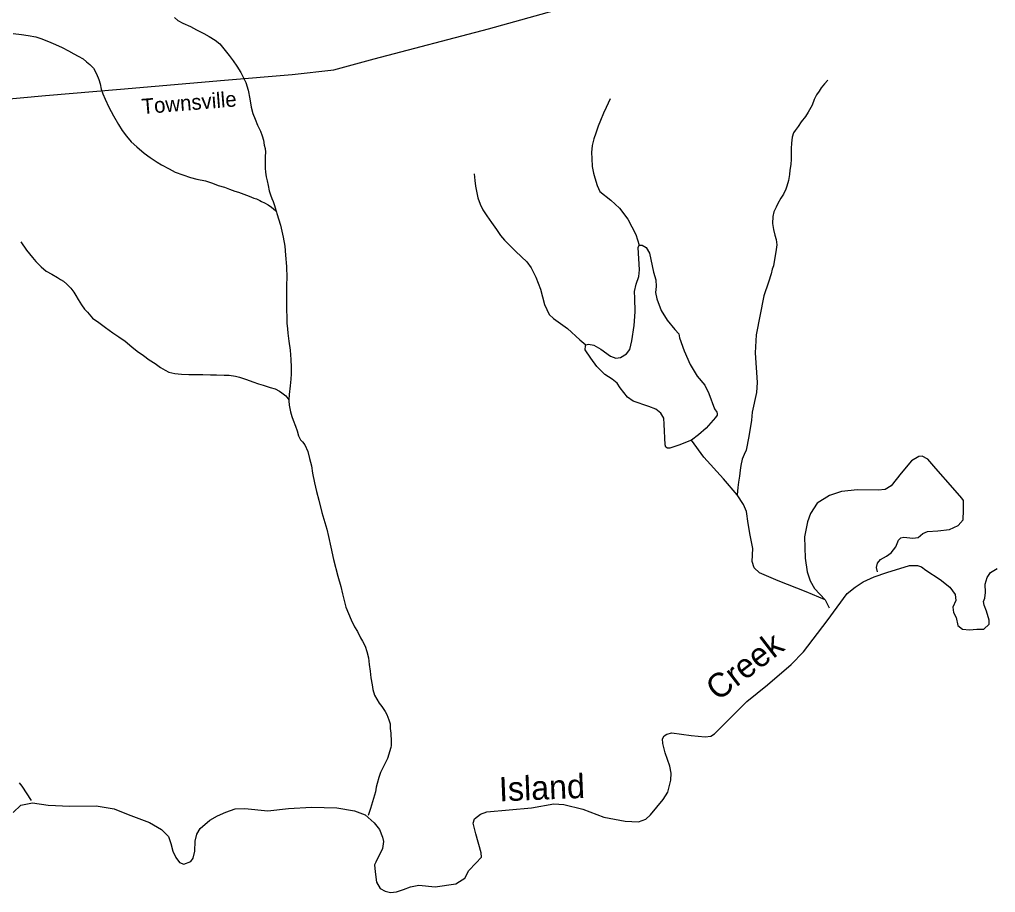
# Model space of a CAD drawing. Extents: x 2056842 to 2160602, y 826753 to 1016856.
# Drawn here: x 2148901 to 2154978, y 1007433 to 1012870 of the extents above; entities that cross this region are included whole.
import ezdxf

# ---------------------------------------------------------------- set-up
doc = ezdxf.new("R2010")
doc.units = 0
for name, color, linetype in [('Exist Boundary Political CountyLine', 7, 'Continuous'), ('Exist Hydrographic Creek Single Shore Label', 7, 'Continuous'), ('Exist Hydrographic Misc Water Feature', 7, 'Continuous'), ('Exist Road Secondary Type 51 Attributed', 7, 'Continuous'), ('Exist Road Secondary Type 51 Label', 7, 'Continuous')]:
    doc.layers.add(name, color=color, linetype=linetype)

msp = doc.modelspace()

# ---------------------------------------------------------------- linework, layer by layer
at = {"layer": 'Exist Boundary Political CountyLine'}
for points in [[(2154302.2, 1009426.6), (2154443.5, 1009469.7), (2154492.2, 1009468.7), (2154517.4, 1009460.1), (2154543.3, 1009439.5), (2154634, 1009382), (2154694.5, 1009333.6), (2154727.7, 1009288.2), (2154730.8, 1009251.9), (2154712.6, 1009209.6), (2154715.6, 1009176.3), (2154733.8, 1009146), (2154744.4, 1009096.1), (2154771.6, 1009071.9), (2154816.9, 1009068.9), (2154862.3, 1009071.9), (2154904.6, 1009071.9), (2154939.4, 1009103.7), (2154939.4, 1009129.4), (2154921.2, 1009185.4), (2154907.6, 1009223.2), (2154903.1, 1009244.4), (2154910.7, 1009265.5), (2154916, 1009301.1), (2154912.9, 1009352.5), (2154926.5, 1009394.9), (2154947.7, 1009425.1), (2154989.3, 1009450.1)], [(2151123.9, 1007496.3), (2151147, 1007458.7), (2151177.6, 1007441), (2151211.4, 1007432.9), (2151249.1, 1007436.7), (2151291.5, 1007451.2), (2151335.3, 1007468.8), (2151387.9, 1007477.5), (2151488.7, 1007468.8), (2151617.1, 1007487.2), (2151640.2, 1007500.6), (2151673.5, 1007521.6), (2151699.3, 1007568.9), (2151742.8, 1007614.5), (2151778.3, 1007652.2), (2151776.1, 1007679.6), (2151742.8, 1007798.3), (2151725.6, 1007865.5), (2151733.7, 1007892.3), (2151771.8, 1007921.3), (2151810.5, 1007934.2), (2152088.8, 1007959.7), (2152229, 1007986), (2152290.3, 1007981.6), (2152408.6, 1007951), (2152540, 1007902.7), (2152671.4, 1007876.4), (2152754.7, 1007872.1), (2152800.8, 1007889.1), (2152829.1, 1007915.9), (2152909.8, 1008011.6), (2152937.2, 1008057.3), (2152955.5, 1008133), (2152958.2, 1008175.5), (2152949.6, 1008220.6), (2152921.6, 1008302.3), (2152907, 1008360.1), (2152905, 1008389.3), (2152914.1, 1008409.2), (2152930.8, 1008419.9), (2152963, 1008426.9), (2153083.2, 1008411.2), (2153170.8, 1008402.5), (2153206.2, 1008407.1), (2153227.8, 1008420), (2153289.1, 1008481.4), (2153429.3, 1008621.6), (2153558.5, 1008726.8), (2153705.6, 1008853), (2153782.9, 1008932.5), (2153930.9, 1009125.7), (2154055, 1009294.3), (2154103.4, 1009335.1), (2154153.3, 1009368.4), (2154222.1, 1009397.9), (2154302.2, 1009426.6)], [(2148861.4, 1007930.6), (2148909.8, 1007975.9), (2148982.3, 1007991.1), (2149079.1, 1007975.9), (2149215.1, 1007969.9), (2149378.4, 1007972.9), (2149490.3, 1007954.8), (2149578, 1007918.5), (2149709.7, 1007869.2), (2149784.9, 1007826.2), (2149827.9, 1007782.2), (2149843, 1007737), (2149855.8, 1007689.8), (2149874.1, 1007650), (2149896.7, 1007618.8), (2149923.5, 1007610.2), (2149967.2, 1007625.8), (2149982.4, 1007646.9), (2149992.9, 1007689.8), (2149995, 1007753.2), (2150004.7, 1007796.1), (2150026.7, 1007831.6), (2150085.3, 1007883.2), (2150133.1, 1007911.1), (2150185.4, 1007933.4), (2150243.1, 1007953.3), (2150303.7, 1007955.3), (2150448.2, 1007942.2), (2150575.3, 1007955.3), (2150719.8, 1007964.1), (2150877.6, 1007959.7), (2150987.1, 1007942.2), (2151052.8, 1007915.9), (2151109.7, 1007867.7), (2151142.7, 1007825.2), (2151161.5, 1007777.3), (2151166.8, 1007750.5), (2151161.5, 1007707.5), (2151120.7, 1007622.2), (2151112, 1007604.3), (2151116.3, 1007562.4), (2151123.9, 1007496.3)]]:
    msp.add_lwpolyline(points, dxfattribs=at)
at = {"layer": 'Exist Hydrographic Misc Water Feature'}
for points in [[(2149867.1, 1012881.2), (2149887.4, 1012863.3), (2149917.4, 1012847.5), (2149965.6, 1012825.8), (2150003.5, 1012806), (2150049.8, 1012782.3), (2150081.8, 1012764.4), (2150120.2, 1012740.7), (2150148.1, 1012718.8), (2150174.3, 1012686.9), (2150206.5, 1012645.1), (2150230.7, 1012613.2), (2150254.9, 1012579.4), (2150279.1, 1012539.5), (2150309.4, 1012477.8), (2150325.8, 1012429.8), (2150336.1, 1012375.9), (2150344.3, 1012323.9), (2150354.5, 1012284), (2150368.9, 1012248), (2150382.8, 1012212.1), (2150401.1, 1012174.2), (2150411.3, 1012144.3), (2150419.5, 1012118.3), (2150425.5, 1012086.4), (2150429.8, 1012066.4), (2150431.8, 1012044.4), (2150430, 1012016.4), (2150430, 1011990.4), (2150430.4, 1011944.4), (2150432.7, 1011918.5), (2150436.8, 1011890.5), (2150442.9, 1011864.6), (2150449.1, 1011836.6), (2150455.4, 1011802.6), (2150463.4, 1011778.7), (2150471.6, 1011754.7), (2150479.6, 1011736.7), (2150487.8, 1011710.8), (2150497.9, 1011682.9), (2150500.1, 1011676.8)], [(2148861.8, 1012781.5), (2148913.8, 1012775.8), (2148955.9, 1012770.1), (2149001.8, 1012762.3), (2149034, 1012752.4), (2149082.2, 1012732.8), (2149126.1, 1012714.9), (2149166.3, 1012695.2), (2149206.5, 1012675.4), (2149238.6, 1012655.6), (2149266.5, 1012641.8), (2149296.9, 1012624), (2149318.8, 1012606.1), (2149338.9, 1012590.1), (2149361.1, 1012566.4), (2149381.4, 1012530.4), (2149395.3, 1012496.5), (2149403.5, 1012468.6), (2149409.9, 1012436.6), (2149419.9, 1012406.6), (2149434.1, 1012372.7), (2149458.3, 1012322.9), (2149486.8, 1012269.1), (2149517.1, 1012215.2), (2149541.1, 1012179.3), (2149567.3, 1012143.5), (2149595.6, 1012107.7), (2149631.9, 1012075.9), (2149678.1, 1012038.1), (2149714.2, 1012010.4), (2149758.2, 1011980.6), (2149784.3, 1011964.7), (2149832.7, 1011939), (2149870.6, 1011919.3), (2149918.8, 1011901.6), (2149964.9, 1011885.9), (2150004.9, 1011876.1), (2150058.9, 1011864.4), (2150103.1, 1011850.6), (2150139, 1011836.8), (2150177.2, 1011825), (2150209.4, 1011813.2), (2150241.4, 1011801.3), (2150265.3, 1011793.5), (2150297.3, 1011781.7), (2150331.6, 1011769.9), (2150359.7, 1011758), (2150377.5, 1011752.2), (2150397.6, 1011742.3), (2150407.6, 1011736.3), (2150427.5, 1011728.4), (2150449.9, 1011716.5), (2150469.8, 1011700.6), (2150494.2, 1011680.7), (2150500.1, 1011676.8)], [(2153933.1, 1012492.2), (2153913, 1012468.1), (2153893.3, 1012444), (2153879.4, 1012424), (2153863.6, 1012399.9), (2153849.9, 1012371.9), (2153835.7, 1012335.8), (2153812.1, 1012293.6), (2153794.3, 1012265.5), (2153768.5, 1012231.4), (2153748.8, 1012203.3), (2153730.7, 1012179.1), (2153720.9, 1012163.1), (2153711, 1012137.1), (2153707.3, 1012099), (2153705.5, 1012067.1), (2153705.7, 1012027), (2153705.7, 1011999), (2153704.1, 1011967), (2153698.3, 1011931), (2153696.3, 1011905), (2153688.5, 1011866.9), (2153678.8, 1011830.8), (2153672.9, 1011812.8), (2153659, 1011782.8), (2153641.3, 1011756.7), (2153623.3, 1011724.6), (2153611.6, 1011700.5), (2153597.8, 1011672.4), (2153591.9, 1011642.4), (2153590.1, 1011598.4), (2153596.2, 1011562.4), (2153604.6, 1011526.5), (2153612.6, 1011498.6), (2153616.7, 1011466.6), (2153613, 1011436.5), (2153596.6, 1011335.3), (2153587.8, 1011314)], [(2152579.8, 1012376.6), (2152554.1, 1012322.5), (2152538.3, 1012286.4), (2152518.7, 1012240.2), (2152504.7, 1012206.2), (2152489.1, 1012162.1), (2152477.2, 1012126.1), (2152467.6, 1012086), (2152461.9, 1012041.9), (2152463.9, 1012004), (2152466.4, 1011954), (2152474.6, 1011912), (2152482.6, 1011884), (2152498.8, 1011836.2), (2152515, 1011798.3), (2152582.6, 1011743.6), (2152637.8, 1011694.7), (2152689.2, 1011625.7), (2152739.3, 1011531.6), (2152758.8, 1011463.3)], [(2151732.5, 1011907.8), (2151736.8, 1011867.8), (2151741.1, 1011831.9), (2151747, 1011799.9), (2151755.3, 1011760), (2151769.6, 1011720), (2151785.8, 1011684.1), (2151810, 1011646.3), (2151840.3, 1011606.5), (2151870.5, 1011562.6), (2151896.5, 1011524.8), (2151920.7, 1011495), (2151949, 1011467.1), (2151973, 1011443.2), (2151991.3, 1011425.3), (2152059.9, 1011359.8), (2152087.5, 1011322.2), (2152115.1, 1011265.7), (2152144.4, 1011191.1), (2152170.7, 1011094.5), (2152199.5, 1011031.8), (2152225.9, 1011006.7), (2152313.6, 1010945.2), (2152390.1, 1010875), (2152426.6, 1010843.6)], [(2150500.1, 1011676.8), (2150502.2, 1011668.8), (2150504, 1011660.8), (2150526.6, 1011589.1), (2150542.8, 1011515.1), (2150553, 1011457.1), (2150557.5, 1011401.3), (2150563.9, 1011331.2), (2150566.4, 1011261.3), (2150562.7, 1011219.2), (2150562.9, 1011155.3), (2150563.1, 1011113.3), (2150563.3, 1011065.3), (2150565.7, 1011011.2), (2150565.7, 1010979.3), (2150570.1, 1010943.3)], [(2148909.1, 1011485.8), (2148945.6, 1011434.1), (2148981.9, 1011388.2), (2149001.8, 1011362.4), (2149036.1, 1011328.6), (2149066.4, 1011302.7), (2149102.3, 1011282.9), (2149138.4, 1011263.2), (2149156.6, 1011251.3), (2149174.7, 1011239.4), (2149196.6, 1011221.5), (2149220.8, 1011195.7), (2149238.9, 1011171.7), (2149251.2, 1011151.8), (2149267.1, 1011125.9), (2149287.5, 1011092), (2149305.7, 1011066.1), (2149323.5, 1011046.2), (2149355.9, 1011010.4), (2149394.1, 1010982.6), (2149436.1, 1010950.9), (2149482.5, 1010919.2), (2149520.6, 1010893.3), (2149558.5, 1010865.6), (2149600.8, 1010831.8), (2149633.2, 1010804), (2149673.2, 1010776.2), (2149709.4, 1010750.4), (2149745.3, 1010726.6), (2149779.6, 1010702.8), (2149807.7, 1010684.9), (2149831.7, 1010673.1), (2149868, 1010665.3), (2149909.8, 1010661.5), (2149955.9, 1010659.8), (2150001.9, 1010658.1), (2150041.8, 1010658.4), (2150089.8, 1010656.6), (2150127.8, 1010656.8), (2150175.9, 1010655.1), (2150205.9, 1010655.3), (2150245.9, 1010649.5), (2150271.9, 1010641.6), (2150313.9, 1010627.9), (2150354.1, 1010614.2), (2150390, 1010600.3), (2150418.1, 1010592.4)], [(2152426.6, 1010843.6), (2152442.9, 1010848.7), (2152478, 1010842.4), (2152520.6, 1010816), (2152580.8, 1010773.4), (2152614.6, 1010759.6), (2152643.4, 1010764.6), (2152681.1, 1010787.2), (2152701.1, 1010813.5), (2152713.6, 1010868.7), (2152727.4, 1010964.1), (2152735, 1011048.1), (2152732.5, 1011134.6), (2152731.2, 1011176), (2152741.2, 1011221.2), (2152757.5, 1011268.9), (2152761.3, 1011311.5), (2152752.5, 1011450.7), (2152758.8, 1011463.3)], [(2152758.8, 1011463.3), (2152778.8, 1011463.3), (2152802.7, 1011450.7), (2152824, 1011414.4), (2152847.8, 1011296.5), (2152862.8, 1011247.5), (2152865.3, 1011207.4), (2152861.6, 1011169.8), (2152870.3, 1011130.9), (2152895.4, 1011056.9), (2152934.3, 1010996.7), (2152980.7, 1010939), (2153005.7, 1010911.4), (2153010.8, 1010887.5), (2153039.6, 1010806), (2153077.2, 1010722), (2153121.1, 1010648), (2153167.5, 1010591.5), (2153193.8, 1010541.3), (2153227.6, 1010444.8), (2153241.9, 1010424.1), (2153245.7, 1010415.3), (2153244.4, 1010405.3), (2153234.4, 1010390.2), (2153176.7, 1010325), (2153127.8, 1010283.6), (2153085.1, 1010250.3)], [(2153587.8, 1011314), (2153581.5, 1011286.4), (2153564, 1011233.7), (2153535.1, 1011148.4), (2153487.5, 1010905.1), (2153481.2, 1010793.5), (2153493.8, 1010609.1), (2153490, 1010546.4), (2153462.4, 1010424.1), (2153458.7, 1010373.9), (2153442.4, 1010273.5), (2153424.8, 1010187), (2153413.5, 1010160.6), (2153400.6, 1010131.5), (2153392.6, 1010091.4), (2153388.9, 1010063.4), (2153385, 1010025.4), (2153377.2, 1009987.3), (2153373.5, 1009955.3), (2153370.1, 1009908.8)], [(2150570.1, 1010943.3), (2150572.3, 1010915.4), (2150578.7, 1010865.4), (2150586.9, 1010809.4), (2150591.2, 1010751.4), (2150593.4, 1010705.5), (2150593.6, 1010663.5), (2150589.9, 1010629.4), (2150586, 1010587.5), (2150580.3, 1010533.4), (2150578.7, 1010501.4)], [(2153085.1, 1010250.3), (2153006.1, 1010219), (2152949.7, 1010200.2), (2152935.9, 1010200.2), (2152924.6, 1010206.4), (2152920.9, 1010221.5), (2152915.9, 1010349.4), (2152912.1, 1010387.1), (2152894.5, 1010418.4), (2152863.2, 1010443.5), (2152819.3, 1010458.6), (2152722.8, 1010493.7), (2152687.7, 1010517.5), (2152641.3, 1010576.5), (2152622.5, 1010604.1), (2152591.2, 1010629.1), (2152544.8, 1010659.3), (2152495.9, 1010708.2), (2152457.9, 1010759.6), (2152422.8, 1010812.3), (2152425.3, 1010837.4), (2152426.6, 1010843.6)], [(2150418.1, 1010592.4), (2150424.1, 1010590.5), (2150462.4, 1010578.7), (2150492.3, 1010568.8), (2150520.4, 1010555), (2150534.4, 1010545.2), (2150558.6, 1010525.3), (2150578.7, 1010501.4)], [(2150578.7, 1010501.4), (2150578.7, 1010495.4), (2150580.9, 1010467.4), (2150589.1, 1010425.4), (2150597.3, 1010397.5), (2150605.3, 1010373.5), (2150619.7, 1010337.6), (2150629.9, 1010307.7), (2150637.9, 1010277.8), (2150641.8, 1010267.7), (2150650, 1010251.8), (2150664.2, 1010239.9), (2150678.3, 1010219.9), (2150696.4, 1010180.1), (2150706.6, 1010136.2), (2150718.9, 1010090.3), (2150725.1, 1010044.2), (2150737.6, 1009984.3), (2150749.9, 1009930.4), (2150764, 1009876.5), (2150784.5, 1009798.6), (2150815.1, 1009694.8), (2150825.3, 1009650.8), (2150839.9, 1009583), (2150856.3, 1009507), (2150882.8, 1009403.2), (2150901, 1009339.4), (2150911.3, 1009293.4), (2150923.8, 1009243.5), (2150933.8, 1009209.6), (2150950, 1009169.6), (2150966.4, 1009131.7), (2150986.5, 1009087.9), (2151004.8, 1009057.9), (2151025.1, 1009018), (2151037.2, 1008998.1), (2151053.4, 1008966.2), (2151063.6, 1008934.3), (2151073.7, 1008894.3), (2151077.8, 1008852.4), (2151084.1, 1008810.4), (2151088.4, 1008770.4), (2151096.6, 1008726.5), (2151100.9, 1008696.5), (2151111.2, 1008662.6), (2151125.1, 1008636.6), (2151141.3, 1008612.8), (2151157.3, 1008590.8), (2151177.6, 1008561), (2151187.7, 1008541), (2151199.8, 1008509.1), (2151208.2, 1008483.2), (2151210, 1008455.2), (2151212.3, 1008425.1), (2151214.5, 1008373.1), (2151214.9, 1008349.2), (2151212.9, 1008335.1), (2151191.4, 1008267), (2151147.9, 1008180.8), (2151137.8, 1008148.7), (2151128, 1008112.7), (2151122.3, 1008088.6), (2151118.4, 1008060.6), (2151087.2, 1007956.5), (2151072.4, 1007912.9)], [(2153370.1, 1009908.8), (2153284.4, 1010008.2), (2153161.6, 1010143.7), (2153085.1, 1010250.3)], [(2154244, 1009429.4), (2154236.5, 1009457), (2154242.8, 1009484.6), (2154262.9, 1009507.1), (2154299.2, 1009527.2), (2154328, 1009548.5), (2154356.9, 1009584.9), (2154374.4, 1009627.6), (2154389.5, 1009642.6), (2154407, 1009646.4), (2154463.4, 1009640.1), (2154496, 1009643.9), (2154524.9, 1009668.9), (2154554.9, 1009681.5), (2154618.9, 1009685.3), (2154691.6, 1009692.8), (2154745.5, 1009717.9), (2154776.8, 1009753), (2154779.3, 1009813.2), (2154778.1, 1009873.4), (2154769.3, 1009888.5), (2154712.9, 1009953.7), (2154606.3, 1010074.1), (2154557.4, 1010131.8), (2154522.3, 1010150.6), (2154499.8, 1010148.1), (2154454.7, 1010121.8), (2154390.7, 1010044), (2154328, 1009966.2), (2154291.7, 1009942.4), (2154246.6, 1009938.6), (2154118.7, 1009941.1), (2154018.4, 1009929.8), (2153945.4, 1009904.8), (2153867.7, 1009858.3), (2153825.1, 1009793.1), (2153807.5, 1009741.7), (2153788.7, 1009648.9), (2153792.5, 1009515.9), (2153805, 1009429.4), (2153823.8, 1009372.9), (2153851.4, 1009325.3), (2153917.9, 1009256.3)], [(2153917.9, 1009256.3), (2153798.8, 1009305.2), (2153625.8, 1009374.2), (2153507.9, 1009424.4), (2153475.3, 1009455.7), (2153462.8, 1009494.6), (2153466.6, 1009576.1), (2153450.3, 1009658.9), (2153439, 1009731.7), (2153427.3, 1009805), (2153408.5, 1009848.9), (2153370.1, 1009908.8)], [(2153917.9, 1009256.3), (2153942.9, 1009204.8)], [(2148898.5, 1008116), (2148916.3, 1008096.1), (2148973.1, 1008005.7)]]:
    msp.add_lwpolyline(points, dxfattribs=at)
at = {"layer": 'Exist Road Secondary Type 51 Attributed'}
msp.add_lwpolyline([(2148767.3, 1012369.5), (2149062.2, 1012396.7), (2149529.5, 1012435.3), (2150177.2, 1012491), (2150599.1, 1012527.3), (2150857.7, 1012556.8), (2151108.7, 1012625.2), (2151821, 1012811.4), (2152528.7, 1013011.2), (2152974.6, 1013123.1), (2153301.3, 1013211.6), (2153435.1, 1013252.5), (2153562.2, 1013293.4), (2153707.4, 1013350.1), (2153890, 1013435.3), (2154062.4, 1013537.4), (2154246.1, 1013678.2), (2154364.1, 1013780.4), (2154497.9, 1013914.3), (2154669.2, 1014140.2), (2154862, 1014439.9), (2155023.1, 1014730.5)], dxfattribs=at)

# ---------------------------------------------------------------- texts
at = {"layer": 'Exist Hydrographic Creek Single Shore Label'}
for s, rotation, p in [('Creek', 37.5786, (2153248.8, 1008621.1)), ('Island', 2.37179, (2151889.3, 1008000.3))]:
    msp.add_text(s, height=150, rotation=rotation, dxfattribs=at).set_placement(p)
at = {"layer": 'Exist Road Secondary Type 51 Label'}
msp.add_text('Townsville', height=95, rotation=4.69374, dxfattribs=at).set_placement((2149665.2, 1012280.3))

doc.saveas('drawing.dxf')
